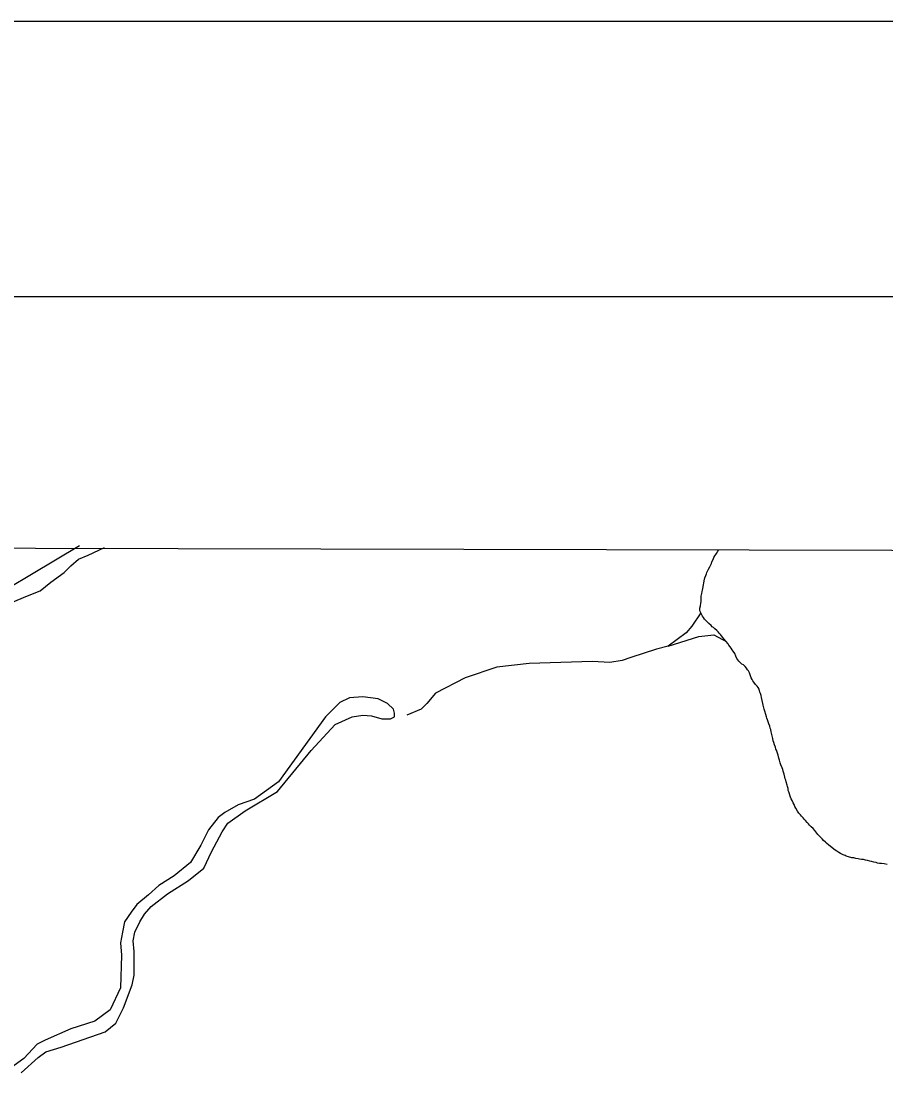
# Model space of a CAD drawing. Extents: x 3177185 to 3215018, y 812988 to 838321.
# Drawn here: x 3200145 to 3202105, y 835314 to 837738 of the extents above; entities that cross this region are included whole.
import ezdxf

# ---------------------------------------------------------------- set-up
doc = ezdxf.new("R2010")
doc.units = 0
for name, color, linetype in [('G-ANNO-NPLT', 7, 'Continuous'), ('V-ANNO-SYMB', 7, 'Continuous'), ('V-GRID-FRAM', 7, 'Continuous'), ('V-TOPO-SHOR', 7, 'Continuous')]:
    doc.layers.add(name, color=color, linetype=linetype)

msp = doc.modelspace()

# ---------------------------------------------------------------- linework, layer by layer
at = {"layer": 'G-ANNO-NPLT'}
msp.add_lwpolyline([(3177768, 813571), (3214434.6, 813571), (3214434.6, 837737.7), (3177768, 837737.7)], close=True, dxfattribs=at)
at = {"layer": 'V-ANNO-SYMB'}
msp.add_lwpolyline([(3180518.1, 814196), (3213601.3, 814196), (3213601.3, 837112.6), (3180518.1, 837112.6), (3180518.1, 814196)], dxfattribs=at)
at = {"layer": 'V-GRID-FRAM'}
msp.add_lwpolyline([(3181402.4, 836586.1), (3212801.6, 836513), (3212767.2, 818326.1), (3181352.2, 818399.3), (3181402.4, 836586.1)], dxfattribs=at)
at = {"layer": 'V-TOPO-SHOR'}
for points in [[(3200276.8, 836547.9), (3200007.7, 836387.2)], [(3200124.9, 836419.8), (3200155.3, 836432.8), (3200187.8, 836445.8), (3200211.7, 836465.4), (3200242.1, 836487.1), (3200257.3, 836502.3), (3200274.7, 836517.5), (3200296.4, 836526.2), (3200333.3, 836543.5)], [(3201684.9, 836398.4), (3201684.2, 836401.7), (3201683.7, 836406), (3201685.4, 836411.8), (3201686.6, 836417.5), (3201687.1, 836421.1), (3201686.7, 836425.8), (3201686.9, 836433), (3201687.9, 836436.3), (3201688.4, 836439.7), (3201689.3, 836444.2), (3201689.8, 836447.3), (3201690.8, 836451.1), (3201691.8, 836454.5), (3201692.3, 836459.5), (3201692.7, 836462.6), (3201693.5, 836468.3), (3201695.4, 836475), (3201697.3, 836480.5), (3201698.8, 836483.8), (3201700.2, 836487.2), (3201702.1, 836491.9), (3201703.6, 836495), (3201706.5, 836500.3), (3201708.6, 836504.3), (3201710.3, 836507.7), (3201711.5, 836511), (3201713.9, 836516.5), (3201715.8, 836521), (3201718.2, 836524.6), (3201720.2, 836527.9), (3201721.8, 836530.5), (3201725, 836535.3), (3201727.1, 836538.7), (3201727.2, 836538.8)], [(3201901.5, 835952), (3201899.6, 835956.3), (3201897.7, 835960.6), (3201896, 835964.2), (3201893.7, 835969.4), (3201891.5, 835973.3), (3201889.9, 835977.1), (3201885.6, 835989.3), (3201884.7, 835992.6), (3201884, 835996.7), (3201883, 836001.2), (3201882.3, 836004.6), (3201879.5, 836012.4), (3201878.8, 836015.6), (3201877.8, 836019.1), (3201876.6, 836023), (3201875, 836029.7), (3201873.1, 836036.6), (3201871.9, 836039.7), (3201870.5, 836044.2), (3201867.9, 836050.9), (3201866.5, 836055), (3201864.6, 836061.2), (3201863.2, 836065.7), (3201861.3, 836072.9), (3201859.9, 836077.2), (3201857.7, 836083.7), (3201856.5, 836086.5), (3201855.4, 836090.6), (3201853.7, 836096.3), (3201852.1, 836101.1), (3201850.6, 836105.2), (3201849.2, 836110.2), (3201848, 836116.4), (3201845.9, 836125.7), (3201844.7, 836131), (3201843.8, 836133.8), (3201842.9, 836138.4), (3201840.7, 836143.6), (3201838.8, 836148.4), (3201837.4, 836152.5), (3201836, 836156.5), (3201835.5, 836159.9), (3201833.9, 836165.2), (3201831.5, 836172.6), (3201830.1, 836177.1), (3201829.1, 836180), (3201827.7, 836186.4), (3201826.8, 836189.8), (3201825.1, 836196.7), (3201823.7, 836203.1), (3201822.8, 836208.2), (3201821.6, 836212.2), (3201820.4, 836215.8), (3201818.3, 836222), (3201816.6, 836226.1), (3201814.3, 836229.2), (3201810, 836233), (3201806.2, 836238.1), (3201804, 836241.2), (3201802.4, 836244.3), (3201800.5, 836247.9), (3201798.1, 836254.6), (3201796.4, 836259.3), (3201794.1, 836263.6), (3201792.4, 836266.5), (3201789.8, 836270.3), (3201786.9, 836273.9), (3201783.4, 836277.3), (3201779.6, 836279.4), (3201776.9, 836281.4), (3201772.6, 836285.7), (3201767.9, 836291.7), (3201766, 836297.2), (3201763.2, 836302.9), (3201759.4, 836308.6), (3201757.7, 836311.5), (3201755.1, 836315.3), (3201752.9, 836318.4), (3201749.8, 836322.5), (3201747.9, 836324.9), (3201743.2, 836331.1), (3201738.4, 836336.9), (3201736.5, 836339.5), (3201733.2, 836343.6), (3201730.8, 836346.7), (3201728.2, 836349.6), (3201725.3, 836352.4), (3201722.5, 836355.3), (3201717.7, 836359.4), (3201714.9, 836362), (3201712.2, 836363.9), (3201709.4, 836366.6), (3201704.2, 836371.4), (3201701.3, 836374), (3201698.4, 836377.1), (3201694.6, 836381.4), (3201692, 836385), (3201690.1, 836388.1), (3201686.6, 836395.3), (3201684.9, 836398.4)], [(3201686.6, 836395.3), (3201666.2, 836365.5), (3201653.2, 836350.3), (3201611.9, 836319.9), (3201585.9, 836313.4), (3201527.3, 836293.9), (3201507.7, 836287.4), (3201479.5, 836283), (3201440.4, 836285.2), (3201297.1, 836280.9), (3201223.3, 836272.2), (3201151.7, 836248.3), (3201084.4, 836213.6), (3201064.9, 836189.7), (3201051.8, 836176.7), (3201019.3, 836163.6)], [(3201611.9, 836319.9), (3201681.4, 836341.6), (3201716.1, 836346), (3201735.7, 836335.1), (3201743.2, 836331.1)], [(3200144.4, 835351.7), (3200183.5, 835386.5), (3200200.9, 835399.5), (3200235.6, 835410.3), (3200335.5, 835445.1), (3200359.3, 835464.6), (3200376.7, 835499.3), (3200396.2, 835551.4), (3200400.6, 835573.2), (3200400.6, 835603.5), (3200400.6, 835627.4), (3200398.4, 835651.3), (3200402.8, 835670.8), (3200413.6, 835694.7), (3200424.5, 835712.1), (3200439.7, 835729.5), (3200476.6, 835757.7), (3200524.3, 835788.1), (3200559.1, 835816.3), (3200576.4, 835853.2), (3200600.3, 835898.8), (3200613.3, 835918.3), (3200652.4, 835946.5), (3200726.2, 835990), (3200802.2, 836083.3), (3200856.5, 836141.9), (3200895.5, 836159.3), (3200919.4, 836163.6), (3200939, 836161.5), (3200962.8, 836154.9), (3200973.7, 836154.9), (3200982.4, 836154.9), (3200991.1, 836159.3), (3200991.1, 836168), (3200988.9, 836176.7), (3200975.9, 836189.7), (3200954.2, 836200.5), (3200919.4, 836204.9), (3200889, 836202.7), (3200867.3, 836191.8), (3200850, 836174.5), (3200834.8, 836159.3), (3200728.4, 836011.7), (3200674.1, 835972.6), (3200637.2, 835959.6), (3200606.8, 835942.2), (3200591.6, 835931.3), (3200569.9, 835903.1), (3200552.5, 835868.4), (3200528.7, 835829.3), (3200491.8, 835798.9), (3200457, 835777.2), (3200433.1, 835755.5), (3200407.1, 835733.8), (3200394.1, 835716.4), (3200378.9, 835694.7), (3200374.5, 835670.8), (3200370.2, 835647), (3200372.4, 835618.7), (3200370.2, 835544.9), (3200346.3, 835495), (3200311.6, 835469), (3200257.3, 835451.6), (3200198.7, 835425.5), (3200181.3, 835416.9), (3200150.9, 835384.3), (3200111.9, 835356.1)], [(3202108.8, 835824.8), (3202102.4, 835826), (3202096.4, 835826.5), (3202091.4, 835827), (3202087.3, 835827.5), (3202083.8, 835828.7), (3202078.7, 835829.9), (3202073.7, 835831.6), (3202069.9, 835832.3), (3202064.2, 835833.3), (3202059.4, 835834.5), (3202055.4, 835835.5), (3202050.6, 835836.2), (3202046.5, 835836.9), (3202043.4, 835837.4), (3202037.9, 835838.1), (3202033.2, 835839.4), (3202028.6, 835839.8), (3202021.2, 835842), (3202016.2, 835843.7), (3202013.4, 835844.7), (3202009.1, 835846.6), (3202006.2, 835847.8), (3202003.4, 835849.5), (3201999.3, 835851.9), (3201994.5, 835854.5), (3201991, 835856.9), (3201987.6, 835859.3), (3201983.3, 835862.7), (3201976.9, 835868.4), (3201971.4, 835873.2), (3201968.8, 835875.1), (3201964.5, 835878.7), (3201961.2, 835882.6), (3201958.6, 835885.4), (3201956.2, 835887.8), (3201951.9, 835892.8), (3201946.9, 835898.6), (3201944.5, 835901.7), (3201940.7, 835905.8), (3201936.9, 835910.1), (3201933.1, 835913.7), (3201930.5, 835916.5), (3201927.4, 835920.1), (3201923.8, 835924), (3201920.3, 835927.6), (3201918.1, 835930.2), (3201914.8, 835934), (3201912.2, 835937.1), (3201908.6, 835941.2), (3201905.5, 835945.3), (3201901.5, 835952)]]:
    msp.add_lwpolyline(points, dxfattribs=at)

doc.saveas('drawing.dxf')
